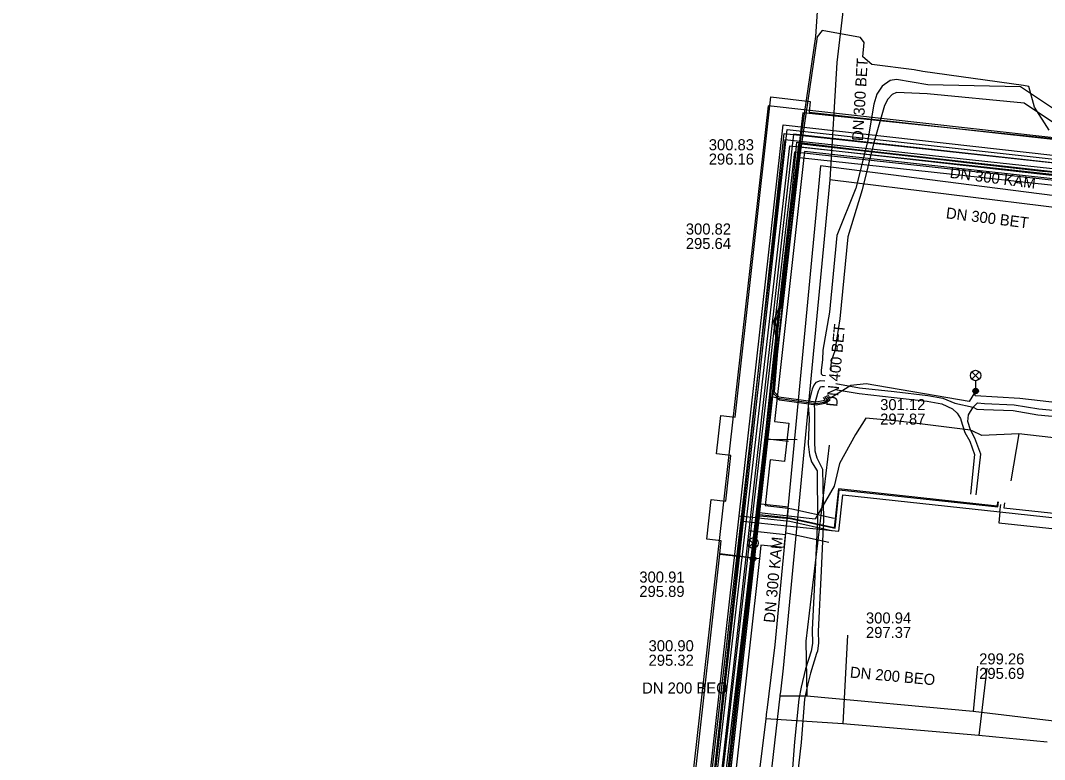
# Model space of a CAD drawing. Extents: x -595540 to -593988, y -1160850 to -1159202.
# Drawn here: x -594370.6 to -594296.5, y -1159566.1 to -1159512.6 of the extents above; entities that cross this region are included whole.
import ezdxf

# ---------------------------------------------------------------- set-up
doc = ezdxf.new("R2010")
doc.units = 0
for name, color, linetype in [('BVK-DESTOVA_popisy', 7, 'Continuous'), ('BVK-DESTOVA_trasa sítě', 7, 'Continuous'), ('BVK-SPLASKOVA_popisy', 7, 'Continuous'), ('BVK-SPLASKOVA_trasa sítě', 7, 'Continuous'), ('BVK-VODOVOD_trasa sítě', 7, 'Continuous'), ('BVK-VODOVOD_trasa zrušené sítě', 7, 'Continuous'), ('CETIN_kabel podzemní', 7, 'Continuous'), ('DESTOVA-NEPROVOZOVANA_popisy', 7, 'Continuous'), ('DESTOVA_trasa neprovozované sítě', 7, 'Continuous'), ('DSP-NN-TEPLARNY_kabel', 7, 'Continuous'), ('EON-NN_kabel', 7, 'Continuous'), ('EON-VN_kabel', 7, 'Continuous'), ('PODA_kabel optický', 7, 'Continuous'), ('QUANTCOM_kabel v kolektoru_kabelovodu', 7, 'Continuous'), ('SPLASKOVA_neprovozovaná  trasa sítě', 7, 'Continuous'), ('TEPLARNY-ELEKTRO_kabel', 7, 'Continuous'), ('TEPLARNY-HORKOVODY_trasa sítě', 7, 'Continuous'), ('TEPLARNY-HORKOVODY_trasa sítě obvodem', 7, 'Continuous'), ('TEPLARNY-TEPLOVODY_trasa sítě', 7, 'Continuous'), ('TSB_kabel VO', 7, 'Continuous'), ('TSB_kolektor', 7, 'Continuous'), ('TSB_lampy VO', 7, 'Continuous')]:
    doc.layers.add(name, color=color, linetype=linetype)

msp = doc.modelspace()

# ---------------------------------------------------------------- linework, layer by layer
at = {"layer": 'BVK-DESTOVA_popisy'}
for p, q in [((-594322.5, -1159528.182), (-594322.5, -1159528.182)), ((-594325.194, -1159558.361), (-594325.194, -1159558.361)), ((-594301.274, -1159559.312), (-594301.274, -1159559.312))]:
    msp.add_line(p, q, dxfattribs=at)
at = {"layer": 'BVK-DESTOVA_trasa sítě'}
for p, q in [((-594312.073, -1159524.085), (-594315.464, -1159559.448)), ((-594286.679, -1159527.23), (-594312.073, -1159524.085)), ((-594301.404, -1159559.321), (-594301.709, -1159562.603)), ((-594313.745, -1159561.494), (-594315.697, -1159561.496)), ((-594301.709, -1159562.603), (-594313.745, -1159561.494)), ((-594280.421, -1159565.162), (-594301.709, -1159562.603))]:
    msp.add_line(p, q, dxfattribs=at)
msp.add_lwpolyline([(-594315.464, -1159559.448), (-594315.661, -1159561.177), (-594315.687, -1159561.405), (-594315.697, -1159561.496), (-594319.69, -1159596.53)], dxfattribs=at)
at = {"layer": 'BVK-SPLASKOVA_popisy'}
for p, q in [((-594320.84, -1159521.155), (-594320.84, -1159521.155)), ((-594325.863, -1159552.461), (-594325.863, -1159552.461))]:
    msp.add_line(p, q, dxfattribs=at)
at = {"layer": 'BVK-SPLASKOVA_trasa sítě'}
for p, q in [((-594312.761, -1159523.079), (-594316.057, -1159557.773)), ((-594285.189, -1159526.631), (-594312.761, -1159523.079)), ((-594300.708, -1159559.47), (-594301.3, -1159564.334)), ((-594296.356, -1159564.806), (-594301.3, -1159564.334))]:
    msp.add_line(p, q, dxfattribs=at)
for points in [[(-594316.057, -1159557.773), (-594316.644, -1159562.497), (-594316.655, -1159562.586), (-594316.722, -1159563.118), (-594320.72, -1159595.33)], [(-594301.3, -1159564.334), (-594311.137, -1159563.496), (-594316.722, -1159563.118)]]:
    msp.add_lwpolyline(points, dxfattribs=at)
at = {"layer": 'BVK-VODOVOD_trasa sítě'}
for points in [[(-594324.17, -1159609.01), (-594323.49, -1159603.21), (-594323.19, -1159600.65), (-594322.52, -1159594.72), (-594322.26, -1159592.29), (-594321.6, -1159586.34), (-594320.94, -1159580.41), (-594320.29, -1159574.52), (-594319.62, -1159568.63), (-594318.98, -1159562.68), (-594318.33, -1159556.74), (-594317.97, -1159553.52), (-594317.3, -1159547.51), (-594316.77, -1159542.83), (-594316.12, -1159536.87), (-594315.48, -1159530.93), (-594314.95, -1159526.24), (-594314.81, -1159524.98), (-594314.47, -1159521.38), (-594308.35, -1159522.12), (-594302.4, -1159522.81), (-594296.47, -1159523.5)], [(-594316.77, -1159542.83), (-594316.37, -1159542.87), (-594315.08, -1159543.01)]]:
    msp.add_lwpolyline(points, dxfattribs=at)
at = {"layer": 'BVK-VODOVOD_trasa zrušené sítě'}
msp.add_line((-594316.59, -1159542.87), (-594314.433, -1159542.898), dxfattribs=at)
msp.add_lwpolyline([(-594347.629, -1159819.215), (-594346.1, -1159803.89), (-594345.04, -1159794.61), (-594342.76, -1159774.51), (-594340.19, -1159751.45), (-594338.17, -1159733.81), (-594334.56, -1159701.77), (-594329.85, -1159660.08), (-594328.73, -1159650.15), (-594326.58, -1159630.34), (-594325.87, -1159618.82), (-594325.758, -1159617.948), (-594323.09, -1159600.08), (-594317.76, -1159552.89), (-594316.59, -1159542.87), (-594314.69, -1159525.89), (-594314.19, -1159521.43), (-594261.93, -1159527.3), (-594216.01, -1159532.5)], dxfattribs=at)
at = {"layer": 'CETIN_kabel podzemní'}
for points in [[(-594212.66, -1159514.35), (-594214.51, -1159529.59), (-594314.03, -1159519.24), (-594317.22, -1159546.46)], [(-594307.114, -1159541.561), (-594309.47, -1159541.35), (-594310.22, -1159542.54), (-594311.37, -1159544.63), (-594311.76, -1159546.29), (-594313.02, -1159548.45), (-594313.14, -1159548.65)], [(-594298.4, -1159542.49), (-594301.07, -1159542.6), (-594301.77, -1159542.28), (-594301.9, -1159542.22), (-594307.114, -1159541.561)], [(-594298.4, -1159542.49), (-594298.99, -1159545.9)], [(-594277.13, -1159544.93), (-594281.11, -1159544.47), (-594298.4, -1159542.49)], [(-594317.22, -1159546.46), (-594317.42, -1159548.16)], [(-594317.42, -1159548.16), (-594323.42, -1159599.52), (-594319.92, -1159599.89)], [(-594317.42, -1159548.16), (-594313.14, -1159548.65)]]:
    msp.add_lwpolyline(points, dxfattribs=at)
at = {"layer": 'DESTOVA-NEPROVOZOVANA_popisy'}
for p, q in [((-594308.438, -1159541.822), (-594308.438, -1159541.822)), ((-594309.467, -1159557.273), (-594309.467, -1159557.273))]:
    msp.add_line(p, q, dxfattribs=at)
at = {"layer": 'DESTOVA_trasa neprovozované sítě'}
for p, q in [((-594306.493, -1159472.427), (-594311.566, -1159515.61)), ((-594311.566, -1159515.61), (-594312.073, -1159524.085)), ((-594312.122, -1159543.314), (-594313.813, -1159557.496)), ((-594313.813, -1159557.496), (-594313.745, -1159561.494))]:
    msp.add_line(p, q, dxfattribs=at)
at = {"layer": 'DSP-NN-TEPLARNY_kabel'}
msp.add_lwpolyline([(-594351.131, -1159800.414), (-594346.001, -1159801.029), (-594338.675, -1159739.632), (-594345.151, -1159738.897), (-594344.967, -1159737.331), (-594338.491, -1159738.055), (-594328.306, -1159647.508), (-594332.48, -1159647.023), (-594332.307, -1159645.441), (-594328.14, -1159645.926), (-594322.233, -1159593.421), (-594326.443, -1159592.916), (-594326.275, -1159591.32), (-594322.047, -1159591.823), (-594314.168, -1159521.714), (-594259.932, -1159527.844), (-594259.473, -1159523.419), (-594257.682, -1159523.645), (-594258.077, -1159528.038), (-594214.663, -1159532.983), (-594212.767, -1159514.246), (-594218.201, -1159513.533)], dxfattribs=at)
at = {"layer": 'EON-NN_kabel'}
for points in [[(-594295.173, -1159519.437), (-594298.294, -1159517.365), (-594304.989, -1159517.222), (-594307.264, -1159516.838), (-594307.712, -1159516.898), (-594308.292, -1159517.302), (-594308.675, -1159517.896), (-594308.891, -1159518.612), (-594309.364, -1159521.344), (-594310.19, -1159524.71), (-594311.57, -1159528.12), (-594312.108, -1159533.69), (-594312.592, -1159536.425), (-594312.603, -1159537.14), (-594312.702, -1159537.883), (-594312.715, -1159538.15), (-594312.612, -1159538.249), (-594312.394, -1159538.269)], [(-594295.241, -1159520.414), (-594298.028, -1159518.54), (-594305.048, -1159517.872), (-594307.263, -1159517.764), (-594307.572, -1159517.905), (-594307.876, -1159518.266), (-594308.117, -1159518.708), (-594308.924, -1159521.501), (-594309.734, -1159524.812), (-594310.773, -1159528.216), (-594311.354, -1159534.165), (-594311.729, -1159536.472), (-594311.949, -1159537.166), (-594311.997, -1159537.503), (-594312.011, -1159537.865)], [(-594312.434, -1159538.669), (-594312.771, -1159538.651), (-594313.086, -1159538.774), (-594313.24, -1159538.966), (-594313.355, -1159539.266), (-594313.655, -1159540.42), (-594313.578, -1159541.38), (-594313.652, -1159543.246), (-594313.555, -1159544.003), (-594313.396, -1159544.527), (-594313.002, -1159545.162), (-594312.978, -1159548.725), (-594313.15, -1159552.322), (-594313.351, -1159556.679), (-594313.335, -1159557.668), (-594313.427, -1159558.222), (-594313.831, -1159559.514), (-594314.15, -1159560.83), (-594314.333, -1159561.7), (-594314.636, -1159564.798), (-594314.834, -1159567.33)], [(-594312.475, -1159539.08), (-594312.657, -1159539.083), (-594312.79, -1159539.119), (-594312.921, -1159539.391), (-594313.209, -1159540.449), (-594313.194, -1159540.726), (-594313.186, -1159543.062), (-594313.174, -1159543.731), (-594313.01, -1159544.231), (-594312.609, -1159545.05), (-594312.533, -1159548.668), (-594312.714, -1159552.401), (-594312.92, -1159556.803), (-594312.897, -1159557.63), (-594312.97, -1159558.224), (-594313.043, -1159558.405), (-594313.477, -1159559.823), (-594313.704, -1159560.695), (-594313.904, -1159561.711), (-594314.16, -1159564.842), (-594314.436, -1159567.37)], [(-594311.69, -1159539.269), (-594309.968, -1159539.566), (-594307.425, -1159539.849), (-594305.037, -1159540.126), (-594303.969, -1159540.326), (-594303.193, -1159540.688), (-594302.872, -1159540.986), (-594302.636, -1159541.386), (-594302.499, -1159541.789), (-594302.302, -1159542.391), (-594301.948, -1159543.014), (-594301.602, -1159543.99), (-594301.91, -1159546.853)], [(-594311.648, -1159538.857), (-594309.929, -1159539.158), (-594307.433, -1159539.434), (-594304.998, -1159539.711), (-594303.899, -1159539.919), (-594303.032, -1159540.265), (-594301.698, -1159540.558), (-594301.433, -1159540.705), (-594300.928, -1159540.728), (-594298.807, -1159540.812), (-594297.019, -1159541.105), (-594292.139, -1159541.581), (-594287.792, -1159542.135), (-594284.452, -1159542.535), (-594283.391, -1159542.627), (-594281.967, -1159542.966), (-594281.519, -1159543.385), (-594281.356, -1159543.962), (-594281.164, -1159544.646), (-594280.496, -1159547.865), (-594280.379, -1159549.109)], [(-594301.503, -1159546.899), (-594301.149, -1159543.97), (-594301.595, -1159542.81), (-594301.894, -1159542.195), (-594302.094, -1159541.604), (-594302.044, -1159541.12), (-594301.698, -1159540.558), (-594301.403, -1159540.251), (-594300.89, -1159540.297), (-594298.738, -1159540.397), (-594296.95, -1159540.682), (-594292.124, -1159541.143)]]:
    msp.add_lwpolyline(points, dxfattribs=at)
at = {"layer": 'EON-VN_kabel'}
for points in [[(-594210.956, -1159480.374), (-594210.243, -1159483.693), (-594215.579, -1159532.048), (-594215.623, -1159532.445), (-594215.667, -1159532.843), (-594215.711, -1159533.242), (-594314.268, -1159522.512), (-594336.861, -1159717.757), (-594334.759, -1159718.001)], [(-594213.283, -1159532.298), (-594215.181, -1159532.091), (-594215.579, -1159532.048), (-594294.682, -1159523.437), (-594295.08, -1159523.394), (-594315.325, -1159521.19), (-594328.336, -1159633.645), (-594372.937, -1159628.643)], [(-594364.67, -1159928.266), (-594362.747, -1159928.496), (-594362.35, -1159928.543), (-594361.952, -1159928.591), (-594352.49, -1159849.35), (-594314.62, -1159522.072), (-594295.167, -1159524.19), (-594295.124, -1159523.792), (-594295.08, -1159523.394), (-594294.856, -1159521.337)], [(-594430.019, -1159808.018), (-594430.296, -1159810.807), (-594349.761, -1159818.806), (-594349.363, -1159818.846), (-594314.972, -1159521.631), (-594295.124, -1159523.792), (-594294.726, -1159523.835), (-594215.623, -1159532.445), (-594215.225, -1159532.489), (-594213.34, -1159532.694)]]:
    msp.add_lwpolyline(points, dxfattribs=at)
at = {"layer": 'PODA_kabel optický'}
msp.add_line((-594318.434, -1159548.816), (-594311.912, -1159549.502), dxfattribs=at)
for points in [[(-594318.434, -1159548.816), (-594315.379, -1159520.742), (-594215.676, -1159531.591), (-594210.668, -1159485.629)], [(-594323.906, -1159598.267), (-594318.434, -1159548.816)]]:
    msp.add_lwpolyline(points, dxfattribs=at)
at = {"layer": 'QUANTCOM_kabel v kolektoru_kabelovodu'}
msp.add_lwpolyline([(-594331.122, -1159663.806), (-594315.174, -1159520.461), (-594215.787, -1159531.518), (-594210.683, -1159485.641), (-594236.722, -1159482.744)], dxfattribs=at)
at = {"layer": 'SPLASKOVA_neprovozovaná  trasa sítě'}
msp.add_line((-594310.799, -1159557.063), (-594311.137, -1159563.496), dxfattribs=at)
at = {"layer": 'TEPLARNY-ELEKTRO_kabel'}
for points in [[(-594299.943, -1159547.407), (-594299.976, -1159547.732), (-594311.458, -1159546.476), (-594311.757, -1159549.286), (-594314.939, -1159548.608), (-594317.166, -1159548.353), (-594314.168, -1159521.714), (-594259.932, -1159527.844), (-594259.473, -1159523.419), (-594257.682, -1159523.645), (-594258.077, -1159528.038), (-594214.663, -1159532.983), (-594212.782, -1159514.356), (-594217.758, -1159513.731), (-594220.718, -1159513.382)], [(-594305.318, -1159597.344), (-594305.341, -1159597.574), (-594316.814, -1159596.293), (-594317.014, -1159598.159), (-594322.699, -1159597.583), (-594322.233, -1159593.421), (-594326.443, -1159592.916), (-594326.275, -1159591.32), (-594322.047, -1159591.823), (-594317.17, -1159548.429), (-594314.938, -1159548.626), (-594311.704, -1159549.316), (-594311.402, -1159546.554), (-594299.915, -1159547.788), (-594299.876, -1159547.406)], [(-594299.451, -1159547.485), (-594299.495, -1159547.842), (-594255.538, -1159552.565)]]:
    msp.add_lwpolyline(points, dxfattribs=at)
at = {"layer": 'TEPLARNY-HORKOVODY_trasa sítě'}
for p, q in [((-594299.769, -1159548.145), (-594299.711, -1159547.611)), ((-594323.111, -1159588.252), (-594318.631, -1159548.43)), ((-594318.631, -1159548.43), (-594315.188, -1159548.8))]:
    msp.add_line(p, q, dxfattribs=at)
for points in [[(-594318.631, -1159548.43), (-594315.446, -1159520.111), (-594260.771, -1159526.261)], [(-594311.961, -1159549.491), (-594311.42, -1159549.55), (-594311.132, -1159546.908), (-594299.769, -1159548.145)], [(-594299.769, -1159548.145), (-594290.68, -1159549.138), (-594290.884, -1159551.003), (-594289.176, -1159551.188), (-594288.987, -1159549.295), (-594269.162, -1159551.472), (-594269.37, -1159553.339), (-594267.676, -1159553.521), (-594267.469, -1159551.629), (-594255.961, -1159552.912)], [(-594315.188, -1159548.8), (-594314.968, -1159548.824), (-594311.961, -1159549.491)]]:
    msp.add_lwpolyline(points, dxfattribs=at)
at = {"layer": 'TEPLARNY-HORKOVODY_trasa sítě obvodem'}
for p, q in [((-594315.081, -1159547.806), (-594317.277, -1159547.57)), ((-594319.874, -1159548.29), (-594324.213, -1159586.87)), ((-594317.5, -1159549.557), (-594322.008, -1159589.634)), ((-594315.295, -1159549.794), (-594317.5, -1159549.557))]:
    msp.add_line(p, q, dxfattribs=at)
for points in [[(-594261.874, -1159524.879), (-594316.548, -1159518.729), (-594319.874, -1159548.29)], [(-594259.669, -1159527.643), (-594314.344, -1159521.493), (-594317.277, -1159547.57)], [(-594311.766, -1159548.612), (-594314.822, -1159547.934), (-594315.092, -1159547.905)], [(-594312.156, -1159550.369), (-594315.114, -1159549.713), (-594315.284, -1159549.695)]]:
    msp.add_lwpolyline(points, dxfattribs=at)
at = {"layer": 'TEPLARNY-TEPLOVODY_trasa sítě'}
msp.add_line((-594317.944, -1159549.486), (-594315.295, -1159549.769), dxfattribs=at)
for points in [[(-594213.497, -1159513.992), (-594215.539, -1159531.879), (-594223.868, -1159530.944), (-594257.082, -1159527.217), (-594256.652, -1159523.235), (-594260.112, -1159522.828), (-594260.542, -1159526.81), (-594292.031, -1159523.302), (-594314.697, -1159520.778), (-594317.524, -1159545.772), (-594317.944, -1159549.486)], [(-594299.769, -1159548.145), (-594299.853, -1159548.926), (-594291.485, -1159549.835), (-594291.685, -1159551.674), (-594288.553, -1159552.014), (-594288.353, -1159550.175), (-594276.026, -1159551.517), (-594275.985, -1159551.144)], [(-594317.944, -1159549.486), (-594322.329, -1159588.262), (-594325.613, -1159587.89), (-594326.064, -1159591.756), (-594322.764, -1159592.114), (-594323.458, -1159597.882)]]:
    msp.add_lwpolyline(points, dxfattribs=at)
at = {"layer": 'TSB_kabel VO'}
for points in [[(-594313, -1159511.9), (-594313.119, -1159513.711), (-594314.469, -1159522.942), (-594315.699, -1159533.176), (-594316.152, -1159534.363), (-594315.93, -1159535.932), (-594316.222, -1159539.48), (-594315.841, -1159539.917), (-594313.08, -1159540.3), (-594312.49, -1159540.19), (-594312.239, -1159540.033), (-594312.452, -1159539.796)], [(-594296.21, -1159520.5), (-594297.28, -1159518.84), (-594297.68, -1159517.34), (-594298.06, -1159517.27), (-594305.36, -1159516.26), (-594305.98, -1159516.13), (-594309.04, -1159515.74), (-594309.7, -1159515.2), (-594309.6, -1159514.15), (-594309.87, -1159513.79), (-594312.63, -1159513.29), (-594313.001, -1159513.729), (-594314.351, -1159522.958), (-594315.581, -1159533.204), (-594316.028, -1159534.377), (-594315.81, -1159535.928), (-594316.098, -1159539.44), (-594315.78, -1159539.805), (-594313.083, -1159540.178), (-594312.534, -1159540.076), (-594312.424, -1159540.007), (-594312.556, -1159539.861)], [(-594289.28, -1159540.96), (-594298.33, -1159539.93), (-594301.56, -1159539.74), (-594301.53, -1159539.39), (-594302, -1159540.14), (-594309.46, -1159538.86), (-594310.57, -1159538.99), (-594312.032, -1159539.904), (-594312.246, -1159539.667)], [(-594312.349, -1159539.732), (-594312.054, -1159540.059), (-594312.446, -1159540.304), (-594313.077, -1159540.422), (-594315.72, -1159540.055), (-594315.964, -1159539.88), (-594316.29, -1159539.8), (-594316.53, -1159542.01), (-594317.21, -1159547.33), (-594317.59, -1159550.71), (-594317.64, -1159551.53), (-594317.74, -1159552.52), (-594319.07, -1159563.8), (-594320.42, -1159574.61), (-594320.42, -1159574.8), (-594321.85, -1159585.5), (-594323.01, -1159595.83), (-594323.46, -1159599.32), (-594323.44, -1159599.9), (-594324.38, -1159607.15)]]:
    msp.add_lwpolyline(points, dxfattribs=at)
at = {"layer": 'TSB_kolektor'}
msp.add_lwpolyline([(-594288.28, -1159524.877), (-594313.902, -1159522.051), (-594316.076, -1159541.591), (-594315.053, -1159541.706), (-594315.365, -1159544.489), (-594316.385, -1159544.374), (-594316.753, -1159547.683), (-594315.084, -1159547.869), (-594315.402, -1159550.731), (-594317.072, -1159550.545), (-594317.167, -1159551.545), (-594320.029, -1159551.171), (-594319.934, -1159550.227), (-594320.988, -1159550.11), (-594320.669, -1159547.247), (-594319.616, -1159547.364), (-594319.247, -1159544.054), (-594320.27, -1159543.939), (-594319.959, -1159541.157), (-594318.938, -1159541.271), (-594316.359, -1159518.095), (-594313.497, -1159518.413), (-594313.583, -1159519.189), (-594293.774, -1159521.393)], dxfattribs=at)
msp.add_lwpolyline([(-594325.607, -1159601.293), (-594325.442, -1159599.731), (-594326.496, -1159599.614), (-594326.177, -1159596.752), (-594325.124, -1159596.869), (-594325.077, -1159596.453), (-594326.085, -1159596.342), (-594325.769, -1159593.479), (-594325.412, -1159593.519), (-594325.366, -1159593.101), (-594328.884, -1159592.713), (-594328.207, -1159586.57), (-594324.688, -1159586.958), (-594324.642, -1159586.541), (-594325, -1159586.501), (-594324.684, -1159583.639), (-594323.664, -1159583.751), (-594320.049, -1159551.192), (-594317.167, -1159551.524), (-594322.261, -1159597.187), (-594320.592, -1159597.373), (-594320.91, -1159600.235), (-594322.58, -1159600.05), (-594322.724, -1159601.646)], close=True, dxfattribs=at)
at = {"layer": 'TSB_lampy VO'}
for p, q in [((-594301.795, -1159538.53), (-594301.265, -1159538)), ((-594301.795, -1159538), (-594301.265, -1159538.53)), ((-594301.795, -1159538.53), (-594301.265, -1159538)), ((-594301.795, -1159538), (-594301.265, -1159538.53)), ((-594301.53, -1159538.64), (-594301.53, -1159539.39)), ((-594301.53, -1159538.64), (-594301.53, -1159539.39)), ((-594317.905, -1159550.67), (-594317.375, -1159550.14)), ((-594317.905, -1159550.14), (-594317.375, -1159550.67)), ((-594317.905, -1159550.67), (-594317.375, -1159550.14)), ((-594317.905, -1159550.14), (-594317.375, -1159550.67)), ((-594317.64, -1159550.78), (-594317.64, -1159551.53)), ((-594317.64, -1159550.78), (-594317.64, -1159551.53))]:
    msp.add_line(p, q, dxfattribs=at)
for centre, radius in [((-594301.53, -1159538.265), 0.375), ((-594301.53, -1159538.265), 0.375), ((-594301.53, -1159539.39), 0.2), ((-594301.53, -1159539.39), 0.2), ((-594301.53, -1159539.39), 0.145), ((-594301.53, -1159539.39), 0.145), ((-594301.53, -1159539.39), 0.0876), ((-594301.53, -1159539.39), 0.0876), ((-594317.64, -1159550.405), 0.375), ((-594317.64, -1159550.405), 0.375), ((-594317.64, -1159551.53), 0.2), ((-594317.64, -1159551.53), 0.2), ((-594317.64, -1159551.53), 0.145), ((-594317.64, -1159551.53), 0.145), ((-594317.64, -1159551.53), 0.0876), ((-594317.64, -1159551.53), 0.0876)]:
    msp.add_circle(centre, radius, dxfattribs=at)

# ---------------------------------------------------------------- texts
at = {"layer": 'BVK-DESTOVA_popisy'}
for s, rotation, p in [('DN 300 BET', 352.942, (-594303.711, -1159526.878)), ('DN 400 BET', 84.51127, (-594311.546, -1159540.554)), ('DN 200 BEO', 354.73562, (-594310.653, -1159560.138)), ('DN 200 BEO', 0.0587, (-594325.658, -1159561.298))]:
    msp.add_text(s, height=0.8, rotation=rotation, dxfattribs=at).set_placement(p)
for s, p in [('300.82', (-594322.5, -1159528.057)), ('295.64', (-594322.5, -1159529.107)), ('300.90', (-594325.194, -1159558.236)), ('295.32', (-594325.194, -1159559.286)), ('299.26', (-594301.274, -1159559.187)), ('295.69', (-594301.274, -1159560.237))]:
    msp.add_text(s, height=0.8, dxfattribs=at).set_placement(p)
at = {"layer": 'BVK-SPLASKOVA_popisy'}
for s, p in [('300.83', (-594320.84, -1159521.955)), ('296.16', (-594320.84, -1159522.995)), ('300.91', (-594325.863, -1159553.261)), ('295.89', (-594325.863, -1159554.301))]:
    msp.add_text(s, height=0.8, dxfattribs=at).set_placement(p)
for rotation, p in [(352.65552, (-594303.433, -1159523.947)), (84.56857, (-594316.075, -1159556.204))]:
    msp.add_text('DN 300 KAM', height=0.8, rotation=rotation, dxfattribs=at).set_placement(p)
at = {"layer": 'DESTOVA-NEPROVOZOVANA_popisy'}
msp.add_text('DN 300 BET', height=0.8, rotation=86.57392, dxfattribs=at).set_placement((-594309.684, -1159521.307))
for s, p in [('301.12', (-594308.438, -1159540.772)), ('297.87', (-594308.438, -1159541.822)), ('300.94', (-594309.467, -1159556.223)), ('297.37', (-594309.467, -1159557.273))]:
    msp.add_text(s, height=0.8, dxfattribs=at).set_placement(p)

doc.saveas('drawing.dxf')
